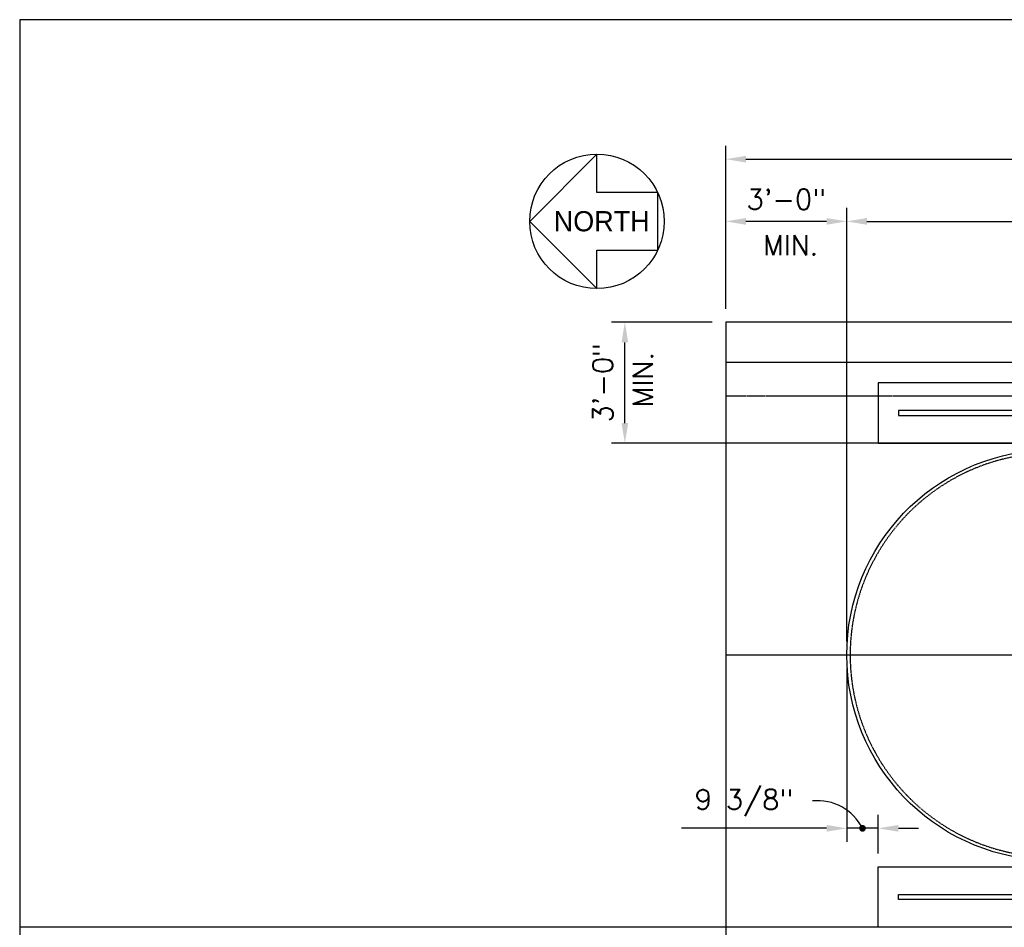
# Model space of a CAD drawing. Extents: x -169 to 7270, y -140 to 2984.
# Tile 580 of 656: x 6182 to 6475, y 1398 to 1668. Entities that reach past the tile are written whole.
import ezdxf

# ---------------------------------------------------------------- set-up
doc = ezdxf.new("R2010")
doc.units = 0
doc.header["$MEASUREMENT"] = 0
doc.header["$PDSIZE"] = 1
doc.linetypes.add('HIDDEN3', pattern=[0.1875, 0.125, -0.0625])
doc.linetypes.add('VAPOR', pattern=[0.375, 0.25, -0.125])
doc.layers.get('DEFPOINTS').update_dxf_attribs({"linetype": 'CONTINUOUS'})
for name, color, linetype in [('DIM', 3, 'CONTINUOUS'), ('FREEZE-OUTLINE-TITLES', 60, 'CONTINUOUS'), ('NORTH', 5, 'CONTINUOUS'), ('PIPIMG-PRODUCT-PREMIUM', 5, 'CONTINUOUS'), ('PIPING-PRODUCT-REGULAR', 4, 'CONTINUOUS'), ('PIPING-VAPOR', 3, 'VAPOR'), ('TANK-ANCHOR', 4, 'CONTINUOUS'), ('TANK-SLAB', 6, 'CONTINUOUS'), ('TANK-UST', 5, 'CONTINUOUS')]:
    doc.layers.add(name, color=color, linetype=linetype)
doc.layers.add('FREEZE-LINES', color=8, linetype='CONTINUOUS', plot=False)
doc.styles.add('SIMPLEX', font='simplex')
doc.styles.add('TANK-SLAB$0$S', font='SIMPFRAC.shx')
doc.styles.add('TANK-SLAB$0$SIMPLEX', font='simplex')
doc.dimstyles.new('DIM64', dxfattribs={"dimscale": 64, "dimtxt": 0.09375, "dimasz": 0.09375, "dimexe": 0.0625, "dimexo": 0.0625, "dimgap": 0.046875, "dimtad": 1, "dimdec": 4, "dimzin": 3, "dimdsep": 46, "dimlunit": 4, "dimtxsty": 'SIMPLEX', "dimcen": 0, "dimclrd": 256, "dimclre": 256, "dimclrt": 256, "dimadec": 0, "dimazin": 0, "dimtfac": 1, "dimtdec": 4, "dimtmove": 0, "dimatfit": 3, "dimfxl": 1, "dimfrac": 2, "dimtolj": 1, "dimtzin": 0, "dimarcsym": 0})

# ---------------------------------------------------------------- blocks, each defined once
blk = doc.blocks.new('*D91')
at = {"layer": 'DEFPOINTS', "color": 0, "transparency": 16777216}
for p in [(7015.69, 1626.52), (6391.69, 1578.02), (7015.69, 1578.02)]:
    blk.add_point(p, dxfattribs=at)
at = {"layer": 'DIM', "lineweight": -2, "transparency": 16777216}
for p, q in [((6391.69, 1582.02), (6391.69, 1630.52)), ((7015.69, 1582.02), (7015.69, 1630.52)), ((6397.69, 1626.52), (7009.69, 1626.52))]:
    blk.add_line(p, q, dxfattribs=at)
at = {"layer": 'DIM', "transparency": 16777216}
for points in [[(6397.69, 1627.52), (6397.69, 1625.52), (6391.69, 1626.52)], [(7009.69, 1627.52), (7009.69, 1625.52), (7015.69, 1626.52)]]:
    blk.add_solid(points, dxfattribs=at)
at = {"layer": 'DIM', "transparency": 16777216, "insert": (6703.69, 1634.09), "char_height": 6, "attachment_point": 5, "style": 'SIMPLEX'}
blk.add_mtext('\\A1;52\'-0" (F.V. TANK SLAB)', dxfattribs=at)
blk = doc.blocks.new('*D93')
at = {"layer": 'DEFPOINTS', "color": 0, "transparency": 16777216}
for p in [(6427.69, 1608.02), (6979.7, 1608.02), (6979.7, 1608.02)]:
    blk.add_point(p, dxfattribs=at)
at = {"layer": 'DIM', "lineweight": -2, "transparency": 16777216}
blk.add_line((6433.69, 1608.02), (6973.7, 1608.02), dxfattribs=at)
at = {"layer": 'DIM', "transparency": 16777216}
for points in [[(6433.69, 1609.02), (6433.69, 1607.02), (6427.69, 1608.02)], [(6973.7, 1609.02), (6973.7, 1607.02), (6979.7, 1608.02)]]:
    blk.add_solid(points, dxfattribs=at)
at = {"layer": 'DIM', "transparency": 16777216, "insert": (6703.7, 1615.59), "char_height": 6, "attachment_point": 5, "style": 'SIMPLEX'}
blk.add_mtext('\\A1;46\'-0" (F.V. TANK LENGTH)', dxfattribs=at)
blk = doc.blocks.new('*D94')
at = {"layer": 'DEFPOINTS', "color": 0, "transparency": 16777216}
for p in [(6391.7, 1608.02), (6391.7, 1578.02), (6427.69, 1479.02)]:
    blk.add_point(p, dxfattribs=at)
at = {"layer": 'DIM', "lineweight": -2, "transparency": 16777216}
for p, q in [((6391.7, 1582.02), (6391.7, 1612.02)), ((6427.69, 1483.02), (6427.69, 1612.02)), ((6421.69, 1608.02), (6397.7, 1608.02))]:
    blk.add_line(p, q, dxfattribs=at)
at = {"layer": 'DIM', "transparency": 16777216}
for points in [[(6397.7, 1609.02), (6397.7, 1607.02), (6391.7, 1608.02)], [(6421.69, 1609.02), (6421.69, 1607.02), (6427.69, 1608.02)]]:
    blk.add_solid(points, dxfattribs=at)
at = {"layer": 'DIM', "transparency": 16777216, "insert": (6409.7, 1614.59), "char_height": 6, "attachment_point": 5, "style": 'SIMPLEX'}
blk.add_mtext('\\A1;3\'-0"', dxfattribs=at)
blk = doc.blocks.new('*D95')
at = {"layer": 'DEFPOINTS', "color": 0, "transparency": 16777216}
for p in [(6361.69, 1578.02), (6391.7, 1578.02), (6491.44, 1542.02)]:
    blk.add_point(p, dxfattribs=at)
at = {"layer": 'DIM', "lineweight": -2, "transparency": 16777216}
for p, q in [((6387.7, 1578.02), (6357.69, 1578.02)), ((6361.69, 1548.02), (6361.69, 1572.02)), ((6487.44, 1542.02), (6357.69, 1542.02))]:
    blk.add_line(p, q, dxfattribs=at)
at = {"layer": 'DIM', "transparency": 16777216}
for points in [[(6360.69, 1572.02), (6362.69, 1572.02), (6361.69, 1578.02)], [(6360.69, 1548.02), (6362.69, 1548.02), (6361.69, 1542.02)]]:
    blk.add_solid(points, dxfattribs=at)
at = {"layer": 'DIM', "transparency": 16777216, "insert": (6355.12, 1560.02), "char_height": 6, "attachment_point": 5, "rotation": 90, "style": 'SIMPLEX'}
blk.add_mtext('\\A1;3\'-0"', dxfattribs=at)
blk = doc.blocks.new('*D88')
at = {"layer": 'DEFPOINTS', "color": 0, "transparency": 16777216}
for p in [(6427.69, 1479.02), (6437.05, 1427.47), (6437.05, 1416.02)]:
    blk.add_point(p, dxfattribs=at)
at = {"layer": 'DIM', "lineweight": -2, "transparency": 16777216}
for p, q in [((6427.69, 1475.02), (6427.69, 1423.47)), ((6437.05, 1420.02), (6437.05, 1431.47)), ((6421.69, 1427.47), (6378.55, 1427.47)), ((6437.05, 1427.47), (6427.69, 1427.47)), ((6443.05, 1427.47), (6449.05, 1427.47))]:
    blk.add_line(p, q, dxfattribs=at)
at = {"layer": 'DIM', "transparency": 16777216}
for points in [[(6421.69, 1428.47), (6421.69, 1426.47), (6427.69, 1427.47)], [(6443.05, 1428.47), (6443.05, 1426.47), (6437.05, 1427.47)]]:
    blk.add_solid(points, dxfattribs=at)
at = {"layer": 'DIM', "transparency": 16777216, "insert": (6397.12, 1435.05), "char_height": 6, "attachment_point": 5, "style": 'SIMPLEX'}
blk.add_mtext('\\A1;9 3/8"', dxfattribs=at)
blk = doc.blocks.new('*D90')
at = {"layer": 'DEFPOINTS', "color": 0, "transparency": 16777216}
for p in [(6437.05, 1398.02), (6437.05, 1364.81), (6427.69, 1317.02)]:
    blk.add_point(p, dxfattribs=at)
at = {"layer": 'DIM', "lineweight": -2, "transparency": 16777216}
for p, q in [((6437.05, 1394.02), (6437.05, 1360.81)), ((6427.69, 1321.02), (6427.69, 1368.81)), ((6421.69, 1364.81), (6378.55, 1364.81)), ((6437.05, 1364.81), (6427.69, 1364.81)), ((6443.05, 1364.81), (6449.05, 1364.81))]:
    blk.add_line(p, q, dxfattribs=at)
at = {"layer": 'DIM', "transparency": 16777216}
for points in [[(6421.69, 1365.81), (6421.69, 1363.81), (6427.69, 1364.81)], [(6443.05, 1365.81), (6443.05, 1363.81), (6437.05, 1364.81)]]:
    blk.add_solid(points, dxfattribs=at)
at = {"layer": 'DIM', "transparency": 16777216, "insert": (6397.12, 1372.38), "char_height": 6, "attachment_point": 5, "style": 'SIMPLEX'}
blk.add_mtext('\\A1;9 3/8"', dxfattribs=at)

msp = doc.modelspace()

# ---------------------------------------------------------------- linework, layer by layer
at = {"layer": 'DIM', "const_width": 1}
msp.add_lwpolyline([(6431.8722, 1427.47364, 1), (6432.8722, 1427.47364, 1)], format="xyb", close=True, dxfattribs=at)
at = {"layer": 'DIM'}
msp.add_arc((6419.00121, 1420.67535), 15, 26.9504208, 95.7970051, dxfattribs=at)
at = {"layer": 'FREEZE-LINES', "linetype": 'Continuous'}
msp.add_line((7225.69428, 1398.01839), (6181.69428, 1398.01839), dxfattribs=at)
at = {"layer": 'FREEZE-OUTLINE-TITLES', "linetype": 'Continuous'}
msp.add_lwpolyline([(7225.69428, 1668.02207), (6181.69428, 1668.02207), (6181.69428, 1128.01471), (7225.69428, 1128.01471)], close=True, dxfattribs=at)
at = {"layer": 'NORTH'}
msp.add_lwpolyline([(6371.44845, 1599.44696), (6371.44845, 1616.58982), (6353.37829, 1616.58982), (6353.37829, 1628.01839), (6333.37829, 1608.01839), (6353.37829, 1588.01839), (6353.37829, 1599.44696)], close=True, dxfattribs=at)
msp.add_circle((6353.37829, 1608.01839), 20, dxfattribs=at)
at = {"layer": 'PIPIMG-PRODUCT-PREMIUM'}
msp.add_line((6753.19504, 1566.01839), (6391.69428, 1566.01839), dxfattribs=at)
at = {"layer": 'PIPING-PRODUCT-REGULAR'}
msp.add_line((6504.30525, 1479.01916), (6391.69428, 1479.01916), dxfattribs=at)
at = {"layer": 'PIPING-VAPOR', "ltscale": 0.5}
msp.add_line((6737.69428, 1556.01839), (6391.69428, 1556.01839), dxfattribs=at)
at = {"layer": 'TANK-ANCHOR'}
for points in [[(6611.05012, 1560.01839), (6437.05012, 1560.01839), (6437.05012, 1542.01839), (6611.05012, 1542.01839)], [(6611.05012, 1398.01993), (6437.05012, 1398.01993), (6437.05012, 1416.01993), (6611.05012, 1416.01993)]]:
    msp.add_lwpolyline(points, close=True, dxfattribs=at)
at = {"layer": 'TANK-ANCHOR', "color": 7}
for points in [[(6479.05012, 1550.26839), (6479.05012, 1551.76839), (6443.05012, 1551.76839), (6443.05012, 1550.26839)], [(6479.05012, 1407.76993), (6479.05012, 1406.26993), (6443.05012, 1406.26993), (6443.05012, 1407.76993)]]:
    msp.add_lwpolyline(points, close=True, dxfattribs=at)
at = {"layer": 'TANK-SLAB'}
msp.add_lwpolyline([(7015.69428, 1218.01839), (7015.69428, 1578.01839), (6391.69428, 1578.01839), (6391.69428, 1218.01839)], close=True, dxfattribs=at)
at = {"layer": 'TANK-UST'}
msp.add_lwpolyline([(6485.90826, 1418.01839, -0.9543276), (6485.90826, 1540.01839)], format="xyb", dxfattribs=at)
at = {"layer": 'TANK-UST', "color": 2, "linetype": 'HIDDEN3'}
msp.add_lwpolyline([(6490.44428, 1539.01839), (6485.93173, 1539.01839, 0.9539575), (6485.93173, 1419.01839), (6490.44428, 1419.01839), (6585.69448, 1419.01839), (6684.71383, 1419.01839), (6909.71383, 1419.01839), (6914.20703, 1419.01839, 0.9539575), (6914.20703, 1539.01839), (6909.71383, 1539.01839), (6684.71383, 1539.01839), (6585.69448, 1539.01839)], format="xyb", close=True, dxfattribs=at)

# ---------------------------------------------------------------- texts
at = {"layer": 'DIM', "style": 'TANK-SLAB$0$SIMPLEX'}
msp.add_text('MIN.', height=6, dxfattribs=at).set_placement((6402.74341, 1597.93413))
msp.add_text('MIN.', height=6, rotation=90, dxfattribs=at).set_placement((6370.01493, 1552.74439))
at = {"layer": 'NORTH', "color": 4, "style": 'TANK-SLAB$0$S'}
msp.add_text('NORTH', height=6, rotation=360, dxfattribs=at).set_placement((6340.54008, 1605.07055))

# ---------------------------------------------------------------- dimensions: what is measured, and where the dimension line sits
at = {"layer": 'DIM'}
for base, p1, p2, text, picture, middle in [((7015.69428, 1626.51839), (6391.69428, 1578.01839), (7015.69428, 1578.01839), '<> (F.V. TANK SLAB)', '*D91', (6703.69428, 1634.08982)), ((6979.70045, 1608.01839), (6427.69428, 1608.01839), (6979.70045, 1608.01839), '<> (F.V. TANK LENGTH)', '*D93', (6703.69736, 1615.58982))]:
    dim = msp.add_linear_dim(base=base, p1=p1, p2=p2, text=text, dimstyle='DIM64', dxfattribs=at)
    dim.commit()
    dim.dimension.update_dxf_attribs({"geometry": picture, "text_midpoint": middle})
dim = msp.add_linear_dim(base=(6391.70045, 1608.01839), p1=(6427.69428, 1479.01839), p2=(6391.70045, 1578.01839), angle=180, dimstyle='DIM64', dxfattribs=at)
dim.commit()
dim.dimension.update_dxf_attribs({"geometry": '*D94', "text_midpoint": (6409.69736, 1614.58982)})
dim = msp.add_linear_dim(base=(6361.69428, 1578.01839), p1=(6491.44428, 1542.01839), p2=(6391.70045, 1578.01839), angle=90, text='3\'-0"', dimstyle='DIM64', dxfattribs=at)
dim.commit()
dim.dimension.update_dxf_attribs({"geometry": '*D95', "text_midpoint": (6355.12285, 1560.01839)})
for base, p1, p2, picture, middle in [((6437.05012, 1427.47364), (6427.69428, 1479.01839), (6437.05012, 1416.01993), '*D88', (6397.12285, 1427.47364)), ((6437.05012, 1364.81314), (6427.69428, 1317.01839), (6437.05012, 1398.01993), '*D90', (6397.12285, 1364.81314))]:
    dim = msp.add_linear_dim(base=base, p1=p1, p2=p2, dimstyle='DIM64', dxfattribs=at)
    dim.commit()
    dim.dimension.update_dxf_attribs({"geometry": picture, "text_midpoint": middle, "dimtype": 160})

doc.saveas('drawing.dxf')
